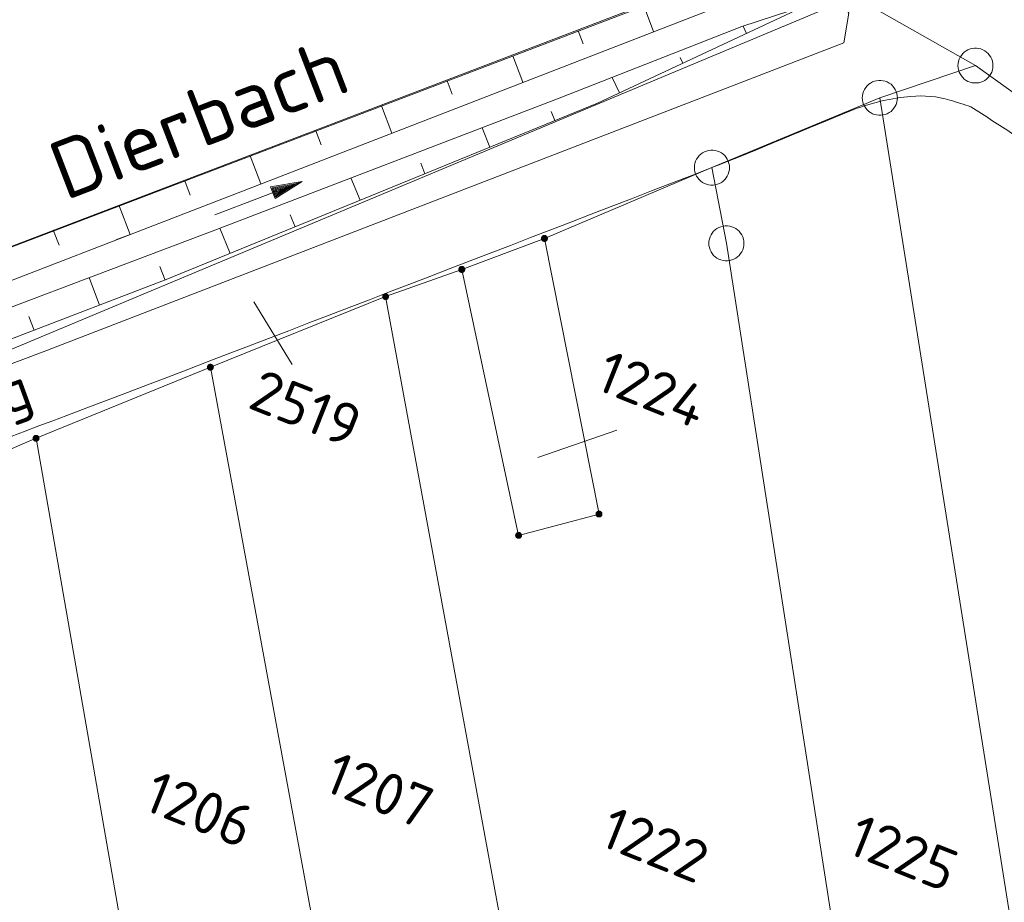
# Model space of a CAD drawing. Header units: metres. Extents: x 3425540 to 3446143, y 5432760 to 5444637.
# Tile 274 of 656: x 3440787 to 3440829, y 5438318 to 5438356. Entities that reach past the tile are written whole.
import ezdxf
from ezdxf.enums import TextEntityAlignment as Align

# ---------------------------------------------------------------- set-up
doc = ezdxf.new("R2010")
doc.units = ezdxf.units.M
for name, color, linetype, lineweight in [('B_Bestand', 9, 'Continuous', 18), ('B_Böschung', 9, 'Continuous', 18), ('B_Flurgrenzen', 9, 'Continuous', 18), ('B_Gleisachse', 9, 'Continuous', 25)]:
    doc.layers.add(name, color=color, linetype=linetype, lineweight=lineweight)
doc.styles.get("Standard").update_dxf_attribs({"font": 'isocpeur.ttf'})

msp = doc.modelspace()

# ---------------------------------------------------------------- linework, layer by layer
at = {"layer": 'B_Bestand'}
msp.add_line((3440791.025, 5438346.445), (3440791.633, 5438346.681), dxfattribs=at)
for points in [[(3440822.057, 5438356.628), (3440822.351, 5438356.144), (3440822.147, 5438354.876), (3440787.916, 5438341.662), (3440754.389, 5438329.025)], [(3440795.252, 5438347.514), (3440798.989, 5438348.94), (3440797.834, 5438348.213), (3440797.643, 5438348.713), (3440798.989, 5438348.94)], [(3440797.856, 5438348.288), (3440798.769, 5438348.856), (3440797.71, 5438348.671), (3440797.856, 5438348.288)], [(3440797.883, 5438348.349), (3440798.592, 5438348.789), (3440797.771, 5438348.644), (3440797.883, 5438348.349)], [(3440797.91, 5438348.41), (3440798.401, 5438348.716), (3440797.832, 5438348.616), (3440797.91, 5438348.41)], [(3440797.938, 5438348.471), (3440798.224, 5438348.648), (3440797.893, 5438348.589), (3440797.938, 5438348.471)]]:
    msp.add_lwpolyline(points, dxfattribs=at)
for points, knots in [([(3440756.204, 5438326.583), (3440760.773, 5438328.305), (3440765.342, 5438330.027), (3440769.911, 5438331.749), (3440776.254, 5438334.14), (3440782.591, 5438336.545), (3440788.93, 5438338.945), (3440798.139, 5438342.432), (3440807.317, 5438346.001), (3440816.506, 5438349.537), (3440818.544, 5438350.321), (3440820.519, 5438351.21), (3440822.569, 5438352.017), (3440823.353, 5438352.326), (3440824.187, 5438352.508), (3440825.01, 5438352.581), (3440825.558, 5438352.63), (3440826.139, 5438352.589), (3440826.669, 5438352.424), (3440826.971, 5438352.33), (3440827.274, 5438352.236), (3440827.576, 5438352.142)], [0, 0, 0, 0, 0.192245, 0.192245, 0.192245, 0.459122, 0.459122, 0.459122, 0.846813, 0.846813, 0.846813, 0.932784, 0.932784, 0.932784, 0.965664, 0.965664, 0.965664, 0.987534, 0.987534, 0.987534, 1, 1, 1, 1]), ([(3440827.576, 5438352.142), (3440828.772, 5438351.363), (3440829.968, 5438350.584), (3440831.164, 5438349.804), (3440833.487, 5438348.29), (3440835.713, 5438346.632), (3440837.987, 5438345.045), (3440840.461, 5438343.319), (3440842.934, 5438341.591), (3440845.408, 5438339.864), (3440848.152, 5438337.948), (3440850.709, 5438335.758), (3440853.544, 5438333.978), (3440858.96, 5438330.578), (3440864.375, 5438327.178), (3440869.791, 5438323.778)], [0, 0, 0, 0, 0.084174, 0.084174, 0.084174, 0.24768, 0.24768, 0.24768, 0.425571, 0.425571, 0.425571, 0.622946, 0.622946, 0.622946, 1, 1, 1, 1])]:
    msp.add_open_spline(points, degree=3, knots=knots, dxfattribs=at)
at = {"layer": 'B_Böschung'}
for p, q in [((3440813.595, 5438356.448), (3440814.01, 5438355.355)), ((3440810.792, 5438355.38), (3440811.003, 5438354.825)), ((3440817.982, 5438355.277), (3440817.838, 5438355.585)), ((3440807.988, 5438354.312), (3440808.417, 5438353.185)), ((3440815.266, 5438354.004), (3440815.152, 5438354.247)), ((3440805.185, 5438353.244), (3440805.403, 5438352.672)), ((3440812.549, 5438352.73), (3440812.243, 5438353.393)), ((3440802.381, 5438352.175), (3440802.824, 5438351.014)), ((3440809.793, 5438351.547), (3440809.637, 5438351.931)), ((3440799.578, 5438351.107), (3440799.802, 5438350.518)), ((3440807.017, 5438350.412), (3440806.677, 5438351.241)), ((3440796.774, 5438350.039), (3440797.23, 5438348.844)), ((3440804.24, 5438349.275), (3440804.057, 5438349.722)), ((3440793.971, 5438348.971), (3440794.201, 5438348.366)), ((3440801.463, 5438348.14), (3440801.072, 5438349.095)), ((3440791.168, 5438347.903), (3440791.633, 5438346.681)), ((3440798.686, 5438347.004), (3440798.478, 5438347.514)), ((3440795.909, 5438345.869), (3440795.469, 5438346.951)), ((3440788.364, 5438346.835), (3440788.599, 5438346.217)), ((3440793.132, 5438344.734), (3440792.909, 5438345.315)), ((3440790.331, 5438343.66), (3440789.881, 5438344.834)), ((3440787.53, 5438342.587), (3440787.303, 5438343.179))]:
    msp.add_line(p, q, dxfattribs=at)
for points in [[(3440819.202, 5438358.584), (3440770.5, 5438340.029), (3440766.712, 5438338.141)], [(3440819.683, 5438357.555), (3440796.875, 5438348.706), (3440767.085, 5438337.194)], [(3440767.48, 5438336.19), (3440781.382, 5438341.615), (3440795.252, 5438346.868), (3440809.979, 5438352.505), (3440817.78, 5438355.566), (3440820.532, 5438356.473)], [(3440767.921, 5438335.071), (3440793.179, 5438344.752), (3440811.611, 5438352.29), (3440820.532, 5438356.473)]]:
    msp.add_lwpolyline(points, dxfattribs=at)
at = {"layer": 'B_Flurgrenzen'}
for p, q in [((3440819.417, 5438358.734), (3440770.5, 5438340.029)), ((3440822.581, 5438356.847), (3440754.848, 5438328.498)), ((3440827.767, 5438353.9), (3440822.581, 5438356.847)), ((3440827.767, 5438353.9), (3440823.682, 5438352.519)), ((3440833.658, 5438349.662), (3440827.767, 5438353.9)), ((3440823.682, 5438352.519), (3440816.506, 5438349.537)), ((3440832.767, 5438295.415), (3440823.682, 5438352.519)), ((3440816.506, 5438349.537), (3440809.346, 5438346.511)), ((3440816.506, 5438349.537), (3440817.121, 5438346.302)), ((3440809.346, 5438346.511), (3440805.813, 5438345.185)), ((3440809.346, 5438346.511), (3440811.678, 5438334.729)), ((3440817.121, 5438346.302), (3440824.543, 5438298.686)), ((3440805.813, 5438345.185), (3440802.556, 5438344.025)), ((3440808.24, 5438333.817), (3440805.813, 5438345.185)), ((3440802.556, 5438344.025), (3440795.069, 5438341.005)), ((3440802.556, 5438344.025), (3440808.529, 5438311.579)), ((3440798.563, 5438341.116), (3440796.931, 5438343.798)), ((3440795.069, 5438341.005), (3440787.617, 5438337.968)), ((3440800.911, 5438309.37), (3440795.069, 5438341.005)), ((3440812.437, 5438338.318), (3440809.056, 5438337.15)), ((3440787.617, 5438337.968), (3440774.976, 5438332.556)), ((3440787.617, 5438337.968), (3440792.233, 5438311.537)), ((3440811.678, 5438334.729), (3440808.24, 5438333.817))]:
    msp.add_line(p, q, dxfattribs=at)
for points in [[(3440828.517, 5438353.9), (3440828.511, 5438353.994), (3440828.493, 5438354.083), (3440828.464, 5438354.178), (3440828.423, 5438354.26), (3440828.369, 5438354.337), (3440828.31, 5438354.414), (3440828.245, 5438354.479), (3440828.169, 5438354.532), (3440828.086, 5438354.579), (3440827.997, 5438354.609), (3440827.909, 5438354.632), (3440827.814, 5438354.644), (3440827.72, 5438354.644), (3440827.625, 5438354.632), (3440827.537, 5438354.609), (3440827.448, 5438354.579), (3440827.365, 5438354.532), (3440827.289, 5438354.479), (3440827.224, 5438354.414), (3440827.165, 5438354.337), (3440827.111, 5438354.26), (3440827.07, 5438354.178), (3440827.041, 5438354.083), (3440827.023, 5438353.994), (3440827.017, 5438353.9), (3440827.023, 5438353.806), (3440827.041, 5438353.717), (3440827.07, 5438353.622), (3440827.111, 5438353.54), (3440827.165, 5438353.463), (3440827.224, 5438353.386), (3440827.289, 5438353.321), (3440827.365, 5438353.268), (3440827.448, 5438353.221), (3440827.537, 5438353.191), (3440827.625, 5438353.168), (3440827.72, 5438353.156), (3440827.814, 5438353.156), (3440827.909, 5438353.168), (3440827.997, 5438353.191), (3440828.086, 5438353.221), (3440828.169, 5438353.268), (3440828.245, 5438353.321), (3440828.31, 5438353.386), (3440828.369, 5438353.463), (3440828.423, 5438353.54), (3440828.464, 5438353.622), (3440828.493, 5438353.717), (3440828.511, 5438353.806), (3440828.517, 5438353.9)], [(3440824.432, 5438352.519), (3440824.426, 5438352.613), (3440824.408, 5438352.702), (3440824.379, 5438352.797), (3440824.338, 5438352.879), (3440824.284, 5438352.956), (3440824.225, 5438353.033), (3440824.16, 5438353.098), (3440824.084, 5438353.151), (3440824.001, 5438353.198), (3440823.912, 5438353.228), (3440823.824, 5438353.251), (3440823.729, 5438353.263), (3440823.635, 5438353.263), (3440823.54, 5438353.251), (3440823.452, 5438353.228), (3440823.363, 5438353.198), (3440823.28, 5438353.151), (3440823.204, 5438353.098), (3440823.139, 5438353.033), (3440823.08, 5438352.956), (3440823.026, 5438352.879), (3440822.985, 5438352.797), (3440822.956, 5438352.702), (3440822.938, 5438352.613), (3440822.932, 5438352.519), (3440822.938, 5438352.425), (3440822.956, 5438352.336), (3440822.985, 5438352.241), (3440823.026, 5438352.159), (3440823.08, 5438352.082), (3440823.139, 5438352.005), (3440823.204, 5438351.94), (3440823.28, 5438351.887), (3440823.363, 5438351.84), (3440823.452, 5438351.81), (3440823.54, 5438351.787), (3440823.635, 5438351.775), (3440823.729, 5438351.775), (3440823.824, 5438351.787), (3440823.912, 5438351.81), (3440824.001, 5438351.84), (3440824.084, 5438351.887), (3440824.16, 5438351.94), (3440824.225, 5438352.005), (3440824.284, 5438352.082), (3440824.338, 5438352.159), (3440824.379, 5438352.241), (3440824.408, 5438352.336), (3440824.426, 5438352.425), (3440824.432, 5438352.519)], [(3440817.256, 5438349.537), (3440817.25, 5438349.631), (3440817.232, 5438349.72), (3440817.203, 5438349.815), (3440817.162, 5438349.897), (3440817.108, 5438349.974), (3440817.049, 5438350.051), (3440816.984, 5438350.116), (3440816.908, 5438350.169), (3440816.825, 5438350.216), (3440816.736, 5438350.246), (3440816.648, 5438350.269), (3440816.553, 5438350.281), (3440816.459, 5438350.281), (3440816.364, 5438350.269), (3440816.276, 5438350.246), (3440816.187, 5438350.216), (3440816.104, 5438350.169), (3440816.028, 5438350.116), (3440815.963, 5438350.051), (3440815.904, 5438349.974), (3440815.85, 5438349.897), (3440815.809, 5438349.815), (3440815.78, 5438349.72), (3440815.762, 5438349.631), (3440815.756, 5438349.537), (3440815.762, 5438349.443), (3440815.78, 5438349.354), (3440815.809, 5438349.259), (3440815.85, 5438349.177), (3440815.904, 5438349.1), (3440815.963, 5438349.023), (3440816.028, 5438348.958), (3440816.104, 5438348.905), (3440816.187, 5438348.858), (3440816.276, 5438348.828), (3440816.364, 5438348.805), (3440816.459, 5438348.793), (3440816.553, 5438348.793), (3440816.648, 5438348.805), (3440816.736, 5438348.828), (3440816.825, 5438348.858), (3440816.908, 5438348.905), (3440816.984, 5438348.958), (3440817.049, 5438349.023), (3440817.108, 5438349.1), (3440817.162, 5438349.177), (3440817.203, 5438349.259), (3440817.232, 5438349.354), (3440817.25, 5438349.443), (3440817.256, 5438349.537)], [(3440817.871, 5438346.302), (3440817.865, 5438346.396), (3440817.847, 5438346.485), (3440817.818, 5438346.58), (3440817.777, 5438346.662), (3440817.723, 5438346.739), (3440817.664, 5438346.816), (3440817.599, 5438346.881), (3440817.523, 5438346.934), (3440817.44, 5438346.981), (3440817.351, 5438347.011), (3440817.263, 5438347.034), (3440817.168, 5438347.046), (3440817.074, 5438347.046), (3440816.979, 5438347.034), (3440816.891, 5438347.011), (3440816.802, 5438346.981), (3440816.719, 5438346.934), (3440816.643, 5438346.881), (3440816.578, 5438346.816), (3440816.519, 5438346.739), (3440816.465, 5438346.662), (3440816.424, 5438346.58), (3440816.395, 5438346.485), (3440816.377, 5438346.396), (3440816.371, 5438346.302), (3440816.377, 5438346.208), (3440816.395, 5438346.119), (3440816.424, 5438346.024), (3440816.465, 5438345.942), (3440816.519, 5438345.865), (3440816.578, 5438345.788), (3440816.643, 5438345.723), (3440816.719, 5438345.67), (3440816.802, 5438345.623), (3440816.891, 5438345.593), (3440816.979, 5438345.57), (3440817.074, 5438345.558), (3440817.168, 5438345.558), (3440817.263, 5438345.57), (3440817.351, 5438345.593), (3440817.44, 5438345.623), (3440817.523, 5438345.67), (3440817.599, 5438345.723), (3440817.664, 5438345.788), (3440817.723, 5438345.865), (3440817.777, 5438345.942), (3440817.818, 5438346.024), (3440817.847, 5438346.119), (3440817.865, 5438346.208), (3440817.871, 5438346.302)], [(3440809.471, 5438346.511), (3440809.47, 5438346.527), (3440809.467, 5438346.542), (3440809.462, 5438346.557), (3440809.455, 5438346.571), (3440809.447, 5438346.585), (3440809.438, 5438346.597), (3440809.426, 5438346.607), (3440809.413, 5438346.616), (3440809.399, 5438346.624), (3440809.384, 5438346.63), (3440809.37, 5438346.634), (3440809.354, 5438346.636), (3440809.338, 5438346.636), (3440809.322, 5438346.634), (3440809.308, 5438346.63), (3440809.293, 5438346.624), (3440809.279, 5438346.616), (3440809.266, 5438346.607), (3440809.254, 5438346.597), (3440809.245, 5438346.585), (3440809.237, 5438346.571), (3440809.23, 5438346.557), (3440809.225, 5438346.542), (3440809.222, 5438346.527), (3440809.221, 5438346.511), (3440809.222, 5438346.495), (3440809.225, 5438346.48), (3440809.23, 5438346.465), (3440809.237, 5438346.451), (3440809.245, 5438346.437), (3440809.254, 5438346.425), (3440809.266, 5438346.415), (3440809.279, 5438346.406), (3440809.293, 5438346.398), (3440809.308, 5438346.392), (3440809.322, 5438346.388), (3440809.338, 5438346.386), (3440809.354, 5438346.386), (3440809.37, 5438346.388), (3440809.384, 5438346.392), (3440809.399, 5438346.398), (3440809.413, 5438346.406), (3440809.426, 5438346.415), (3440809.438, 5438346.425), (3440809.447, 5438346.437), (3440809.455, 5438346.451), (3440809.462, 5438346.465), (3440809.467, 5438346.48), (3440809.47, 5438346.495), (3440809.471, 5438346.511)], [(3440809.446, 5438346.511), (3440809.445, 5438346.525), (3440809.442, 5438346.539), (3440809.438, 5438346.551), (3440809.432, 5438346.564), (3440809.423, 5438346.576), (3440809.413, 5438346.586), (3440809.402, 5438346.595), (3440809.39, 5438346.602), (3440809.377, 5438346.606), (3440809.364, 5438346.609), (3440809.35, 5438346.611), (3440809.335, 5438346.61), (3440809.321, 5438346.608), (3440809.309, 5438346.605), (3440809.296, 5438346.598), (3440809.284, 5438346.59), (3440809.274, 5438346.581), (3440809.264, 5438346.57), (3440809.257, 5438346.558), (3440809.252, 5438346.545), (3440809.248, 5438346.532), (3440809.246, 5438346.518), (3440809.246, 5438346.504), (3440809.248, 5438346.49), (3440809.252, 5438346.477), (3440809.257, 5438346.464), (3440809.264, 5438346.452), (3440809.274, 5438346.441), (3440809.284, 5438346.432), (3440809.296, 5438346.424), (3440809.309, 5438346.417), (3440809.321, 5438346.414), (3440809.335, 5438346.412), (3440809.35, 5438346.411), (3440809.364, 5438346.413), (3440809.377, 5438346.416), (3440809.39, 5438346.42), (3440809.402, 5438346.427), (3440809.413, 5438346.436), (3440809.423, 5438346.446), (3440809.432, 5438346.458), (3440809.438, 5438346.471), (3440809.442, 5438346.483), (3440809.445, 5438346.497), (3440809.446, 5438346.511)], [(3440809.422, 5438346.511), (3440809.421, 5438346.523), (3440809.418, 5438346.535), (3440809.413, 5438346.546), (3440809.407, 5438346.556), (3440809.398, 5438346.566), (3440809.389, 5438346.573), (3440809.378, 5438346.58), (3440809.367, 5438346.584), (3440809.355, 5438346.586), (3440809.343, 5438346.587), (3440809.331, 5438346.585), (3440809.319, 5438346.582), (3440809.309, 5438346.577), (3440809.298, 5438346.57), (3440809.289, 5438346.561), (3440809.282, 5438346.551), (3440809.276, 5438346.541), (3440809.272, 5438346.529), (3440809.27, 5438346.517), (3440809.27, 5438346.505), (3440809.272, 5438346.493), (3440809.276, 5438346.481), (3440809.282, 5438346.471), (3440809.289, 5438346.461), (3440809.298, 5438346.452), (3440809.308, 5438346.445), (3440809.319, 5438346.44), (3440809.331, 5438346.437), (3440809.343, 5438346.435), (3440809.355, 5438346.436), (3440809.367, 5438346.438), (3440809.378, 5438346.442), (3440809.389, 5438346.449), (3440809.398, 5438346.456), (3440809.407, 5438346.466), (3440809.413, 5438346.476), (3440809.418, 5438346.487), (3440809.421, 5438346.499), (3440809.422, 5438346.511)], [(3440809.397, 5438346.511), (3440809.396, 5438346.521), (3440809.393, 5438346.531), (3440809.388, 5438346.54), (3440809.382, 5438346.547), (3440809.375, 5438346.553), (3440809.366, 5438346.558), (3440809.356, 5438346.561), (3440809.346, 5438346.562), (3440809.336, 5438346.561), (3440809.326, 5438346.558), (3440809.317, 5438346.553), (3440809.31, 5438346.547), (3440809.304, 5438346.54), (3440809.299, 5438346.531), (3440809.296, 5438346.521), (3440809.295, 5438346.511), (3440809.296, 5438346.501), (3440809.299, 5438346.491), (3440809.304, 5438346.482), (3440809.31, 5438346.475), (3440809.317, 5438346.469), (3440809.326, 5438346.464), (3440809.336, 5438346.461), (3440809.346, 5438346.46), (3440809.356, 5438346.461), (3440809.366, 5438346.464), (3440809.375, 5438346.469), (3440809.382, 5438346.475), (3440809.388, 5438346.482), (3440809.393, 5438346.491), (3440809.396, 5438346.501), (3440809.397, 5438346.511)], [(3440809.373, 5438346.511), (3440809.372, 5438346.518), (3440809.369, 5438346.525), (3440809.364, 5438346.531), (3440809.358, 5438346.535), (3440809.351, 5438346.537), (3440809.344, 5438346.538), (3440809.337, 5438346.536), (3440809.33, 5438346.533), (3440809.325, 5438346.528), (3440809.321, 5438346.522), (3440809.319, 5438346.515), (3440809.319, 5438346.507), (3440809.321, 5438346.5), (3440809.325, 5438346.494), (3440809.33, 5438346.489), (3440809.337, 5438346.486), (3440809.344, 5438346.484), (3440809.351, 5438346.485), (3440809.358, 5438346.487), (3440809.364, 5438346.491), (3440809.369, 5438346.497), (3440809.372, 5438346.504), (3440809.373, 5438346.511)], [(3440805.938, 5438345.185), (3440805.937, 5438345.201), (3440805.934, 5438345.216), (3440805.929, 5438345.231), (3440805.922, 5438345.245), (3440805.914, 5438345.259), (3440805.905, 5438345.271), (3440805.893, 5438345.281), (3440805.88, 5438345.29), (3440805.866, 5438345.298), (3440805.851, 5438345.304), (3440805.837, 5438345.308), (3440805.821, 5438345.31), (3440805.805, 5438345.31), (3440805.789, 5438345.308), (3440805.775, 5438345.304), (3440805.76, 5438345.298), (3440805.746, 5438345.29), (3440805.733, 5438345.281), (3440805.721, 5438345.271), (3440805.712, 5438345.259), (3440805.704, 5438345.245), (3440805.697, 5438345.231), (3440805.692, 5438345.216), (3440805.689, 5438345.201), (3440805.688, 5438345.185), (3440805.689, 5438345.169), (3440805.692, 5438345.154), (3440805.697, 5438345.139), (3440805.704, 5438345.125), (3440805.712, 5438345.111), (3440805.721, 5438345.099), (3440805.733, 5438345.089), (3440805.746, 5438345.08), (3440805.76, 5438345.072), (3440805.775, 5438345.066), (3440805.789, 5438345.062), (3440805.805, 5438345.06), (3440805.821, 5438345.06), (3440805.837, 5438345.062), (3440805.851, 5438345.066), (3440805.866, 5438345.072), (3440805.88, 5438345.08), (3440805.893, 5438345.089), (3440805.905, 5438345.099), (3440805.914, 5438345.111), (3440805.922, 5438345.125), (3440805.929, 5438345.139), (3440805.934, 5438345.154), (3440805.937, 5438345.169), (3440805.938, 5438345.185)], [(3440805.913, 5438345.185), (3440805.912, 5438345.199), (3440805.909, 5438345.213), (3440805.905, 5438345.225), (3440805.899, 5438345.238), (3440805.89, 5438345.25), (3440805.88, 5438345.26), (3440805.869, 5438345.269), (3440805.857, 5438345.276), (3440805.844, 5438345.28), (3440805.831, 5438345.283), (3440805.817, 5438345.285), (3440805.802, 5438345.284), (3440805.788, 5438345.282), (3440805.776, 5438345.279), (3440805.763, 5438345.272), (3440805.751, 5438345.264), (3440805.741, 5438345.255), (3440805.731, 5438345.244), (3440805.724, 5438345.232), (3440805.719, 5438345.219), (3440805.715, 5438345.206), (3440805.713, 5438345.192), (3440805.713, 5438345.178), (3440805.715, 5438345.164), (3440805.719, 5438345.151), (3440805.724, 5438345.138), (3440805.731, 5438345.126), (3440805.741, 5438345.115), (3440805.751, 5438345.106), (3440805.763, 5438345.098), (3440805.776, 5438345.091), (3440805.788, 5438345.088), (3440805.802, 5438345.086), (3440805.817, 5438345.085), (3440805.831, 5438345.087), (3440805.844, 5438345.09), (3440805.857, 5438345.094), (3440805.869, 5438345.101), (3440805.88, 5438345.11), (3440805.89, 5438345.12), (3440805.899, 5438345.132), (3440805.905, 5438345.145), (3440805.909, 5438345.157), (3440805.912, 5438345.171), (3440805.913, 5438345.185)], [(3440805.889, 5438345.185), (3440805.888, 5438345.197), (3440805.885, 5438345.209), (3440805.88, 5438345.22), (3440805.874, 5438345.23), (3440805.865, 5438345.24), (3440805.856, 5438345.247), (3440805.845, 5438345.254), (3440805.834, 5438345.258), (3440805.822, 5438345.26), (3440805.81, 5438345.261), (3440805.798, 5438345.259), (3440805.786, 5438345.256), (3440805.776, 5438345.251), (3440805.765, 5438345.244), (3440805.756, 5438345.235), (3440805.749, 5438345.225), (3440805.743, 5438345.215), (3440805.739, 5438345.203), (3440805.737, 5438345.191), (3440805.737, 5438345.179), (3440805.739, 5438345.167), (3440805.743, 5438345.155), (3440805.749, 5438345.145), (3440805.756, 5438345.135), (3440805.765, 5438345.126), (3440805.775, 5438345.119), (3440805.786, 5438345.114), (3440805.798, 5438345.111), (3440805.81, 5438345.109), (3440805.822, 5438345.11), (3440805.834, 5438345.112), (3440805.845, 5438345.116), (3440805.856, 5438345.123), (3440805.865, 5438345.13), (3440805.874, 5438345.14), (3440805.88, 5438345.15), (3440805.885, 5438345.161), (3440805.888, 5438345.173), (3440805.889, 5438345.185)], [(3440805.864, 5438345.185), (3440805.863, 5438345.195), (3440805.86, 5438345.205), (3440805.855, 5438345.214), (3440805.849, 5438345.221), (3440805.842, 5438345.227), (3440805.833, 5438345.232), (3440805.823, 5438345.235), (3440805.813, 5438345.236), (3440805.803, 5438345.235), (3440805.793, 5438345.232), (3440805.784, 5438345.227), (3440805.777, 5438345.221), (3440805.771, 5438345.214), (3440805.766, 5438345.205), (3440805.763, 5438345.195), (3440805.762, 5438345.185), (3440805.763, 5438345.175), (3440805.766, 5438345.165), (3440805.771, 5438345.156), (3440805.777, 5438345.149), (3440805.784, 5438345.143), (3440805.793, 5438345.138), (3440805.803, 5438345.135), (3440805.813, 5438345.134), (3440805.823, 5438345.135), (3440805.833, 5438345.138), (3440805.842, 5438345.143), (3440805.849, 5438345.149), (3440805.855, 5438345.156), (3440805.86, 5438345.165), (3440805.863, 5438345.175), (3440805.864, 5438345.185)], [(3440805.84, 5438345.185), (3440805.839, 5438345.192), (3440805.836, 5438345.199), (3440805.831, 5438345.205), (3440805.825, 5438345.209), (3440805.818, 5438345.211), (3440805.811, 5438345.212), (3440805.804, 5438345.21), (3440805.797, 5438345.207), (3440805.792, 5438345.202), (3440805.788, 5438345.196), (3440805.786, 5438345.189), (3440805.786, 5438345.181), (3440805.788, 5438345.174), (3440805.792, 5438345.168), (3440805.797, 5438345.163), (3440805.804, 5438345.16), (3440805.811, 5438345.158), (3440805.818, 5438345.159), (3440805.825, 5438345.161), (3440805.831, 5438345.165), (3440805.836, 5438345.171), (3440805.839, 5438345.178), (3440805.84, 5438345.185)], [(3440802.681, 5438344.025), (3440802.68, 5438344.041), (3440802.677, 5438344.056), (3440802.672, 5438344.071), (3440802.665, 5438344.085), (3440802.657, 5438344.099), (3440802.648, 5438344.111), (3440802.636, 5438344.121), (3440802.623, 5438344.13), (3440802.609, 5438344.138), (3440802.594, 5438344.144), (3440802.58, 5438344.148), (3440802.564, 5438344.15), (3440802.548, 5438344.15), (3440802.532, 5438344.148), (3440802.518, 5438344.144), (3440802.503, 5438344.138), (3440802.489, 5438344.13), (3440802.476, 5438344.121), (3440802.464, 5438344.111), (3440802.455, 5438344.099), (3440802.447, 5438344.085), (3440802.44, 5438344.071), (3440802.435, 5438344.056), (3440802.432, 5438344.041), (3440802.431, 5438344.025), (3440802.432, 5438344.009), (3440802.435, 5438343.994), (3440802.44, 5438343.979), (3440802.447, 5438343.965), (3440802.455, 5438343.951), (3440802.464, 5438343.939), (3440802.476, 5438343.929), (3440802.489, 5438343.92), (3440802.503, 5438343.912), (3440802.518, 5438343.906), (3440802.532, 5438343.902), (3440802.548, 5438343.9), (3440802.564, 5438343.9), (3440802.58, 5438343.902), (3440802.594, 5438343.906), (3440802.609, 5438343.912), (3440802.623, 5438343.92), (3440802.636, 5438343.929), (3440802.648, 5438343.939), (3440802.657, 5438343.951), (3440802.665, 5438343.965), (3440802.672, 5438343.979), (3440802.677, 5438343.994), (3440802.68, 5438344.009), (3440802.681, 5438344.025)], [(3440802.656, 5438344.025), (3440802.655, 5438344.039), (3440802.652, 5438344.053), (3440802.648, 5438344.065), (3440802.642, 5438344.078), (3440802.633, 5438344.09), (3440802.623, 5438344.1), (3440802.612, 5438344.109), (3440802.6, 5438344.116), (3440802.587, 5438344.12), (3440802.574, 5438344.123), (3440802.56, 5438344.125), (3440802.545, 5438344.124), (3440802.531, 5438344.122), (3440802.519, 5438344.119), (3440802.506, 5438344.112), (3440802.494, 5438344.104), (3440802.484, 5438344.095), (3440802.474, 5438344.084), (3440802.467, 5438344.072), (3440802.462, 5438344.059), (3440802.458, 5438344.046), (3440802.456, 5438344.032), (3440802.456, 5438344.018), (3440802.458, 5438344.004), (3440802.462, 5438343.991), (3440802.467, 5438343.978), (3440802.474, 5438343.966), (3440802.484, 5438343.955), (3440802.494, 5438343.946), (3440802.506, 5438343.938), (3440802.519, 5438343.931), (3440802.531, 5438343.928), (3440802.545, 5438343.926), (3440802.56, 5438343.925), (3440802.574, 5438343.927), (3440802.587, 5438343.93), (3440802.6, 5438343.934), (3440802.612, 5438343.941), (3440802.623, 5438343.95), (3440802.633, 5438343.96), (3440802.642, 5438343.972), (3440802.648, 5438343.985), (3440802.652, 5438343.997), (3440802.655, 5438344.011), (3440802.656, 5438344.025)], [(3440802.632, 5438344.025), (3440802.631, 5438344.037), (3440802.628, 5438344.049), (3440802.623, 5438344.06), (3440802.617, 5438344.07), (3440802.608, 5438344.08), (3440802.599, 5438344.087), (3440802.588, 5438344.094), (3440802.577, 5438344.098), (3440802.565, 5438344.1), (3440802.553, 5438344.101), (3440802.541, 5438344.099), (3440802.529, 5438344.096), (3440802.519, 5438344.091), (3440802.508, 5438344.084), (3440802.499, 5438344.075), (3440802.492, 5438344.065), (3440802.486, 5438344.055), (3440802.482, 5438344.043), (3440802.48, 5438344.031), (3440802.48, 5438344.019), (3440802.482, 5438344.007), (3440802.486, 5438343.995), (3440802.492, 5438343.985), (3440802.499, 5438343.975), (3440802.508, 5438343.966), (3440802.518, 5438343.959), (3440802.529, 5438343.954), (3440802.541, 5438343.951), (3440802.553, 5438343.949), (3440802.565, 5438343.95), (3440802.577, 5438343.952), (3440802.588, 5438343.956), (3440802.599, 5438343.963), (3440802.608, 5438343.97), (3440802.617, 5438343.98), (3440802.623, 5438343.99), (3440802.628, 5438344.001), (3440802.631, 5438344.013), (3440802.632, 5438344.025)], [(3440802.607, 5438344.025), (3440802.606, 5438344.035), (3440802.603, 5438344.045), (3440802.598, 5438344.054), (3440802.592, 5438344.061), (3440802.585, 5438344.067), (3440802.576, 5438344.072), (3440802.566, 5438344.075), (3440802.556, 5438344.076), (3440802.546, 5438344.075), (3440802.536, 5438344.072), (3440802.527, 5438344.067), (3440802.52, 5438344.061), (3440802.514, 5438344.054), (3440802.509, 5438344.045), (3440802.506, 5438344.035), (3440802.505, 5438344.025), (3440802.506, 5438344.015), (3440802.509, 5438344.005), (3440802.514, 5438343.996), (3440802.52, 5438343.989), (3440802.527, 5438343.983), (3440802.536, 5438343.978), (3440802.546, 5438343.975), (3440802.556, 5438343.974), (3440802.566, 5438343.975), (3440802.576, 5438343.978), (3440802.585, 5438343.983), (3440802.592, 5438343.989), (3440802.598, 5438343.996), (3440802.603, 5438344.005), (3440802.606, 5438344.015), (3440802.607, 5438344.025)], [(3440802.583, 5438344.025), (3440802.582, 5438344.032), (3440802.579, 5438344.039), (3440802.574, 5438344.045), (3440802.568, 5438344.049), (3440802.561, 5438344.051), (3440802.554, 5438344.052), (3440802.547, 5438344.05), (3440802.54, 5438344.047), (3440802.535, 5438344.042), (3440802.531, 5438344.036), (3440802.529, 5438344.029), (3440802.529, 5438344.021), (3440802.531, 5438344.014), (3440802.535, 5438344.008), (3440802.54, 5438344.003), (3440802.547, 5438344), (3440802.554, 5438343.998), (3440802.561, 5438343.999), (3440802.568, 5438344.001), (3440802.574, 5438344.005), (3440802.579, 5438344.011), (3440802.582, 5438344.018), (3440802.583, 5438344.025)], [(3440795.194, 5438341.005), (3440795.193, 5438341.021), (3440795.19, 5438341.036), (3440795.185, 5438341.051), (3440795.178, 5438341.065), (3440795.17, 5438341.079), (3440795.161, 5438341.091), (3440795.149, 5438341.101), (3440795.136, 5438341.11), (3440795.122, 5438341.118), (3440795.107, 5438341.124), (3440795.093, 5438341.128), (3440795.077, 5438341.13), (3440795.061, 5438341.13), (3440795.045, 5438341.128), (3440795.031, 5438341.124), (3440795.016, 5438341.118), (3440795.002, 5438341.11), (3440794.989, 5438341.101), (3440794.977, 5438341.091), (3440794.968, 5438341.079), (3440794.96, 5438341.065), (3440794.953, 5438341.051), (3440794.948, 5438341.036), (3440794.945, 5438341.021), (3440794.944, 5438341.005), (3440794.945, 5438340.989), (3440794.948, 5438340.974), (3440794.953, 5438340.959), (3440794.96, 5438340.945), (3440794.968, 5438340.931), (3440794.977, 5438340.919), (3440794.989, 5438340.909), (3440795.002, 5438340.9), (3440795.016, 5438340.892), (3440795.031, 5438340.886), (3440795.045, 5438340.882), (3440795.061, 5438340.88), (3440795.077, 5438340.88), (3440795.093, 5438340.882), (3440795.107, 5438340.886), (3440795.122, 5438340.892), (3440795.136, 5438340.9), (3440795.149, 5438340.909), (3440795.161, 5438340.919), (3440795.17, 5438340.931), (3440795.178, 5438340.945), (3440795.185, 5438340.959), (3440795.19, 5438340.974), (3440795.193, 5438340.989), (3440795.194, 5438341.005)], [(3440795.169, 5438341.005), (3440795.168, 5438341.019), (3440795.165, 5438341.033), (3440795.161, 5438341.045), (3440795.155, 5438341.058), (3440795.146, 5438341.07), (3440795.136, 5438341.08), (3440795.125, 5438341.089), (3440795.113, 5438341.096), (3440795.1, 5438341.1), (3440795.087, 5438341.103), (3440795.073, 5438341.105), (3440795.058, 5438341.104), (3440795.044, 5438341.102), (3440795.032, 5438341.099), (3440795.019, 5438341.092), (3440795.007, 5438341.084), (3440794.997, 5438341.075), (3440794.987, 5438341.064), (3440794.98, 5438341.052), (3440794.975, 5438341.039), (3440794.971, 5438341.026), (3440794.969, 5438341.012), (3440794.969, 5438340.998), (3440794.971, 5438340.984), (3440794.975, 5438340.971), (3440794.98, 5438340.958), (3440794.987, 5438340.946), (3440794.997, 5438340.935), (3440795.007, 5438340.926), (3440795.019, 5438340.918), (3440795.032, 5438340.911), (3440795.044, 5438340.908), (3440795.058, 5438340.906), (3440795.073, 5438340.905), (3440795.087, 5438340.907), (3440795.1, 5438340.91), (3440795.113, 5438340.914), (3440795.125, 5438340.921), (3440795.136, 5438340.93), (3440795.146, 5438340.94), (3440795.155, 5438340.952), (3440795.161, 5438340.965), (3440795.165, 5438340.977), (3440795.168, 5438340.991), (3440795.169, 5438341.005)], [(3440795.145, 5438341.005), (3440795.144, 5438341.017), (3440795.141, 5438341.029), (3440795.136, 5438341.04), (3440795.13, 5438341.05), (3440795.121, 5438341.06), (3440795.112, 5438341.067), (3440795.101, 5438341.074), (3440795.09, 5438341.078), (3440795.078, 5438341.08), (3440795.066, 5438341.081), (3440795.054, 5438341.079), (3440795.042, 5438341.076), (3440795.032, 5438341.071), (3440795.021, 5438341.064), (3440795.012, 5438341.055), (3440795.005, 5438341.045), (3440794.999, 5438341.035), (3440794.995, 5438341.023), (3440794.993, 5438341.011), (3440794.993, 5438340.999), (3440794.995, 5438340.987), (3440794.999, 5438340.975), (3440795.005, 5438340.965), (3440795.012, 5438340.955), (3440795.021, 5438340.946), (3440795.031, 5438340.939), (3440795.042, 5438340.934), (3440795.054, 5438340.931), (3440795.066, 5438340.929), (3440795.078, 5438340.93), (3440795.09, 5438340.932), (3440795.101, 5438340.936), (3440795.112, 5438340.943), (3440795.121, 5438340.95), (3440795.13, 5438340.96), (3440795.136, 5438340.97), (3440795.141, 5438340.981), (3440795.144, 5438340.993), (3440795.145, 5438341.005)], [(3440795.12, 5438341.005), (3440795.119, 5438341.015), (3440795.116, 5438341.025), (3440795.111, 5438341.034), (3440795.105, 5438341.041), (3440795.098, 5438341.047), (3440795.089, 5438341.052), (3440795.079, 5438341.055), (3440795.069, 5438341.056), (3440795.059, 5438341.055), (3440795.049, 5438341.052), (3440795.04, 5438341.047), (3440795.033, 5438341.041), (3440795.027, 5438341.034), (3440795.022, 5438341.025), (3440795.019, 5438341.015), (3440795.018, 5438341.005), (3440795.019, 5438340.995), (3440795.022, 5438340.985), (3440795.027, 5438340.976), (3440795.033, 5438340.969), (3440795.04, 5438340.963), (3440795.049, 5438340.958), (3440795.059, 5438340.955), (3440795.069, 5438340.954), (3440795.079, 5438340.955), (3440795.089, 5438340.958), (3440795.098, 5438340.963), (3440795.105, 5438340.969), (3440795.111, 5438340.976), (3440795.116, 5438340.985), (3440795.119, 5438340.995), (3440795.12, 5438341.005)], [(3440795.096, 5438341.005), (3440795.095, 5438341.012), (3440795.092, 5438341.019), (3440795.087, 5438341.025), (3440795.081, 5438341.029), (3440795.074, 5438341.031), (3440795.067, 5438341.032), (3440795.06, 5438341.03), (3440795.053, 5438341.027), (3440795.048, 5438341.022), (3440795.044, 5438341.016), (3440795.042, 5438341.009), (3440795.042, 5438341.001), (3440795.044, 5438340.994), (3440795.048, 5438340.988), (3440795.053, 5438340.983), (3440795.06, 5438340.98), (3440795.067, 5438340.978), (3440795.074, 5438340.979), (3440795.081, 5438340.981), (3440795.087, 5438340.985), (3440795.092, 5438340.991), (3440795.095, 5438340.998), (3440795.096, 5438341.005)], [(3440787.742, 5438337.968), (3440787.741, 5438337.984), (3440787.738, 5438337.999), (3440787.733, 5438338.014), (3440787.726, 5438338.028), (3440787.718, 5438338.042), (3440787.709, 5438338.054), (3440787.697, 5438338.064), (3440787.684, 5438338.073), (3440787.67, 5438338.081), (3440787.655, 5438338.087), (3440787.641, 5438338.091), (3440787.625, 5438338.093), (3440787.609, 5438338.093), (3440787.593, 5438338.091), (3440787.579, 5438338.087), (3440787.564, 5438338.081), (3440787.55, 5438338.073), (3440787.537, 5438338.064), (3440787.525, 5438338.054), (3440787.516, 5438338.042), (3440787.508, 5438338.028), (3440787.501, 5438338.014), (3440787.496, 5438337.999), (3440787.493, 5438337.984), (3440787.492, 5438337.968), (3440787.493, 5438337.952), (3440787.496, 5438337.937), (3440787.501, 5438337.922), (3440787.508, 5438337.908), (3440787.516, 5438337.894), (3440787.525, 5438337.882), (3440787.537, 5438337.872), (3440787.55, 5438337.863), (3440787.564, 5438337.855), (3440787.579, 5438337.849), (3440787.593, 5438337.845), (3440787.609, 5438337.843), (3440787.625, 5438337.843), (3440787.641, 5438337.845), (3440787.655, 5438337.849), (3440787.67, 5438337.855), (3440787.684, 5438337.863), (3440787.697, 5438337.872), (3440787.709, 5438337.882), (3440787.718, 5438337.894), (3440787.726, 5438337.908), (3440787.733, 5438337.922), (3440787.738, 5438337.937), (3440787.741, 5438337.952), (3440787.742, 5438337.968)], [(3440787.717, 5438337.968), (3440787.716, 5438337.982), (3440787.713, 5438337.996), (3440787.709, 5438338.008), (3440787.703, 5438338.021), (3440787.694, 5438338.033), (3440787.684, 5438338.043), (3440787.673, 5438338.052), (3440787.661, 5438338.059), (3440787.648, 5438338.063), (3440787.635, 5438338.066), (3440787.621, 5438338.068), (3440787.606, 5438338.067), (3440787.592, 5438338.065), (3440787.58, 5438338.062), (3440787.567, 5438338.055), (3440787.555, 5438338.047), (3440787.545, 5438338.038), (3440787.535, 5438338.027), (3440787.528, 5438338.015), (3440787.523, 5438338.002), (3440787.519, 5438337.989), (3440787.517, 5438337.975), (3440787.517, 5438337.961), (3440787.519, 5438337.947), (3440787.523, 5438337.934), (3440787.528, 5438337.921), (3440787.535, 5438337.909), (3440787.545, 5438337.898), (3440787.555, 5438337.889), (3440787.567, 5438337.881), (3440787.58, 5438337.874), (3440787.592, 5438337.871), (3440787.606, 5438337.869), (3440787.621, 5438337.868), (3440787.635, 5438337.87), (3440787.648, 5438337.873), (3440787.661, 5438337.877), (3440787.673, 5438337.884), (3440787.684, 5438337.893), (3440787.694, 5438337.903), (3440787.703, 5438337.915), (3440787.709, 5438337.928), (3440787.713, 5438337.94), (3440787.716, 5438337.954), (3440787.717, 5438337.968)], [(3440787.693, 5438337.968), (3440787.692, 5438337.98), (3440787.689, 5438337.992), (3440787.684, 5438338.003), (3440787.678, 5438338.013), (3440787.669, 5438338.023), (3440787.66, 5438338.03), (3440787.649, 5438338.037), (3440787.638, 5438338.041), (3440787.626, 5438338.043), (3440787.614, 5438338.044), (3440787.602, 5438338.042), (3440787.59, 5438338.039), (3440787.58, 5438338.034), (3440787.569, 5438338.027), (3440787.56, 5438338.018), (3440787.553, 5438338.008), (3440787.547, 5438337.998), (3440787.543, 5438337.986), (3440787.541, 5438337.974), (3440787.541, 5438337.962), (3440787.543, 5438337.95), (3440787.547, 5438337.938), (3440787.553, 5438337.928), (3440787.56, 5438337.918), (3440787.569, 5438337.909), (3440787.579, 5438337.902), (3440787.59, 5438337.897), (3440787.602, 5438337.894), (3440787.614, 5438337.892), (3440787.626, 5438337.893), (3440787.638, 5438337.895), (3440787.649, 5438337.899), (3440787.66, 5438337.906), (3440787.669, 5438337.913), (3440787.678, 5438337.923), (3440787.684, 5438337.933), (3440787.689, 5438337.944), (3440787.692, 5438337.956), (3440787.693, 5438337.968)], [(3440787.668, 5438337.968), (3440787.667, 5438337.978), (3440787.664, 5438337.988), (3440787.659, 5438337.997), (3440787.653, 5438338.004), (3440787.646, 5438338.01), (3440787.637, 5438338.015), (3440787.627, 5438338.018), (3440787.617, 5438338.019), (3440787.607, 5438338.018), (3440787.597, 5438338.015), (3440787.588, 5438338.01), (3440787.581, 5438338.004), (3440787.575, 5438337.997), (3440787.57, 5438337.988), (3440787.567, 5438337.978), (3440787.566, 5438337.968), (3440787.567, 5438337.958), (3440787.57, 5438337.948), (3440787.575, 5438337.939), (3440787.581, 5438337.932), (3440787.588, 5438337.926), (3440787.597, 5438337.921), (3440787.607, 5438337.918), (3440787.617, 5438337.917), (3440787.627, 5438337.918), (3440787.637, 5438337.921), (3440787.646, 5438337.926), (3440787.653, 5438337.932), (3440787.659, 5438337.939), (3440787.664, 5438337.948), (3440787.667, 5438337.958), (3440787.668, 5438337.968)], [(3440787.644, 5438337.968), (3440787.643, 5438337.975), (3440787.64, 5438337.982), (3440787.635, 5438337.988), (3440787.629, 5438337.992), (3440787.622, 5438337.994), (3440787.615, 5438337.995), (3440787.608, 5438337.993), (3440787.601, 5438337.99), (3440787.596, 5438337.985), (3440787.592, 5438337.979), (3440787.59, 5438337.972), (3440787.59, 5438337.964), (3440787.592, 5438337.957), (3440787.596, 5438337.951), (3440787.601, 5438337.946), (3440787.608, 5438337.943), (3440787.615, 5438337.941), (3440787.622, 5438337.942), (3440787.629, 5438337.944), (3440787.635, 5438337.948), (3440787.64, 5438337.954), (3440787.643, 5438337.961), (3440787.644, 5438337.968)], [(3440811.803, 5438334.729), (3440811.802, 5438334.745), (3440811.799, 5438334.76), (3440811.794, 5438334.775), (3440811.787, 5438334.789), (3440811.779, 5438334.803), (3440811.77, 5438334.815), (3440811.758, 5438334.825), (3440811.745, 5438334.834), (3440811.731, 5438334.842), (3440811.716, 5438334.848), (3440811.702, 5438334.852), (3440811.686, 5438334.854), (3440811.67, 5438334.854), (3440811.654, 5438334.852), (3440811.64, 5438334.848), (3440811.625, 5438334.842), (3440811.611, 5438334.834), (3440811.598, 5438334.825), (3440811.586, 5438334.815), (3440811.577, 5438334.803), (3440811.569, 5438334.789), (3440811.562, 5438334.775), (3440811.557, 5438334.76), (3440811.554, 5438334.745), (3440811.553, 5438334.729), (3440811.554, 5438334.713), (3440811.557, 5438334.698), (3440811.562, 5438334.683), (3440811.569, 5438334.669), (3440811.577, 5438334.655), (3440811.586, 5438334.643), (3440811.598, 5438334.633), (3440811.611, 5438334.624), (3440811.625, 5438334.616), (3440811.64, 5438334.61), (3440811.654, 5438334.606), (3440811.67, 5438334.604), (3440811.686, 5438334.604), (3440811.702, 5438334.606), (3440811.716, 5438334.61), (3440811.731, 5438334.616), (3440811.745, 5438334.624), (3440811.758, 5438334.633), (3440811.77, 5438334.643), (3440811.779, 5438334.655), (3440811.787, 5438334.669), (3440811.794, 5438334.683), (3440811.799, 5438334.698), (3440811.802, 5438334.713), (3440811.803, 5438334.729)], [(3440811.778, 5438334.729), (3440811.777, 5438334.743), (3440811.774, 5438334.757), (3440811.77, 5438334.769), (3440811.764, 5438334.782), (3440811.755, 5438334.794), (3440811.745, 5438334.804), (3440811.734, 5438334.813), (3440811.722, 5438334.82), (3440811.709, 5438334.824), (3440811.696, 5438334.827), (3440811.682, 5438334.829), (3440811.667, 5438334.828), (3440811.653, 5438334.826), (3440811.641, 5438334.823), (3440811.628, 5438334.816), (3440811.616, 5438334.808), (3440811.606, 5438334.799), (3440811.596, 5438334.788), (3440811.589, 5438334.776), (3440811.584, 5438334.763), (3440811.58, 5438334.75), (3440811.578, 5438334.736), (3440811.578, 5438334.722), (3440811.58, 5438334.708), (3440811.584, 5438334.695), (3440811.589, 5438334.682), (3440811.596, 5438334.67), (3440811.606, 5438334.659), (3440811.616, 5438334.65), (3440811.628, 5438334.642), (3440811.641, 5438334.635), (3440811.653, 5438334.632), (3440811.667, 5438334.63), (3440811.682, 5438334.629), (3440811.696, 5438334.631), (3440811.709, 5438334.634), (3440811.722, 5438334.638), (3440811.734, 5438334.645), (3440811.745, 5438334.654), (3440811.755, 5438334.664), (3440811.764, 5438334.676), (3440811.77, 5438334.689), (3440811.774, 5438334.701), (3440811.777, 5438334.715), (3440811.778, 5438334.729)], [(3440811.754, 5438334.729), (3440811.753, 5438334.741), (3440811.75, 5438334.753), (3440811.745, 5438334.764), (3440811.739, 5438334.774), (3440811.73, 5438334.784), (3440811.721, 5438334.791), (3440811.71, 5438334.798), (3440811.699, 5438334.802), (3440811.687, 5438334.804), (3440811.675, 5438334.805), (3440811.663, 5438334.803), (3440811.651, 5438334.8), (3440811.641, 5438334.795), (3440811.63, 5438334.788), (3440811.621, 5438334.779), (3440811.614, 5438334.769), (3440811.608, 5438334.759), (3440811.604, 5438334.747), (3440811.602, 5438334.735), (3440811.602, 5438334.723), (3440811.604, 5438334.711), (3440811.608, 5438334.699), (3440811.614, 5438334.689), (3440811.621, 5438334.679), (3440811.63, 5438334.67), (3440811.64, 5438334.663), (3440811.651, 5438334.658), (3440811.663, 5438334.655), (3440811.675, 5438334.653), (3440811.687, 5438334.654), (3440811.699, 5438334.656), (3440811.71, 5438334.66), (3440811.721, 5438334.667), (3440811.73, 5438334.674), (3440811.739, 5438334.684), (3440811.745, 5438334.694), (3440811.75, 5438334.705), (3440811.753, 5438334.717), (3440811.754, 5438334.729)], [(3440811.729, 5438334.729), (3440811.728, 5438334.739), (3440811.725, 5438334.749), (3440811.72, 5438334.758), (3440811.714, 5438334.765), (3440811.707, 5438334.771), (3440811.698, 5438334.776), (3440811.688, 5438334.779), (3440811.678, 5438334.78), (3440811.668, 5438334.779), (3440811.658, 5438334.776), (3440811.649, 5438334.771), (3440811.642, 5438334.765), (3440811.636, 5438334.758), (3440811.631, 5438334.749), (3440811.628, 5438334.739), (3440811.627, 5438334.729), (3440811.628, 5438334.719), (3440811.631, 5438334.709), (3440811.636, 5438334.7), (3440811.642, 5438334.693), (3440811.649, 5438334.687), (3440811.658, 5438334.682), (3440811.668, 5438334.679), (3440811.678, 5438334.678), (3440811.688, 5438334.679), (3440811.698, 5438334.682), (3440811.707, 5438334.687), (3440811.714, 5438334.693), (3440811.72, 5438334.7), (3440811.725, 5438334.709), (3440811.728, 5438334.719), (3440811.729, 5438334.729)], [(3440811.705, 5438334.729), (3440811.704, 5438334.736), (3440811.701, 5438334.743), (3440811.696, 5438334.749), (3440811.69, 5438334.753), (3440811.683, 5438334.755), (3440811.676, 5438334.756), (3440811.669, 5438334.754), (3440811.662, 5438334.751), (3440811.657, 5438334.746), (3440811.653, 5438334.74), (3440811.651, 5438334.733), (3440811.651, 5438334.725), (3440811.653, 5438334.718), (3440811.657, 5438334.712), (3440811.662, 5438334.707), (3440811.669, 5438334.704), (3440811.676, 5438334.702), (3440811.683, 5438334.703), (3440811.69, 5438334.705), (3440811.696, 5438334.709), (3440811.701, 5438334.715), (3440811.704, 5438334.722), (3440811.705, 5438334.729)], [(3440808.365, 5438333.817), (3440808.364, 5438333.833), (3440808.361, 5438333.848), (3440808.356, 5438333.863), (3440808.349, 5438333.877), (3440808.341, 5438333.891), (3440808.332, 5438333.903), (3440808.32, 5438333.913), (3440808.307, 5438333.922), (3440808.293, 5438333.93), (3440808.278, 5438333.936), (3440808.264, 5438333.94), (3440808.248, 5438333.942), (3440808.232, 5438333.942), (3440808.216, 5438333.94), (3440808.202, 5438333.936), (3440808.187, 5438333.93), (3440808.173, 5438333.922), (3440808.16, 5438333.913), (3440808.148, 5438333.903), (3440808.139, 5438333.891), (3440808.131, 5438333.877), (3440808.124, 5438333.863), (3440808.119, 5438333.848), (3440808.116, 5438333.833), (3440808.115, 5438333.817), (3440808.116, 5438333.801), (3440808.119, 5438333.786), (3440808.124, 5438333.771), (3440808.131, 5438333.757), (3440808.139, 5438333.743), (3440808.148, 5438333.731), (3440808.16, 5438333.721), (3440808.173, 5438333.712), (3440808.187, 5438333.704), (3440808.202, 5438333.698), (3440808.216, 5438333.694), (3440808.232, 5438333.692), (3440808.248, 5438333.692), (3440808.264, 5438333.694), (3440808.278, 5438333.698), (3440808.293, 5438333.704), (3440808.307, 5438333.712), (3440808.32, 5438333.721), (3440808.332, 5438333.731), (3440808.341, 5438333.743), (3440808.349, 5438333.757), (3440808.356, 5438333.771), (3440808.361, 5438333.786), (3440808.364, 5438333.801), (3440808.365, 5438333.817)], [(3440808.34, 5438333.817), (3440808.339, 5438333.831), (3440808.336, 5438333.845), (3440808.332, 5438333.857), (3440808.326, 5438333.87), (3440808.317, 5438333.882), (3440808.307, 5438333.892), (3440808.296, 5438333.901), (3440808.284, 5438333.908), (3440808.271, 5438333.912), (3440808.258, 5438333.915), (3440808.244, 5438333.917), (3440808.229, 5438333.916), (3440808.215, 5438333.914), (3440808.203, 5438333.911), (3440808.19, 5438333.904), (3440808.178, 5438333.896), (3440808.168, 5438333.887), (3440808.158, 5438333.876), (3440808.151, 5438333.864), (3440808.146, 5438333.851), (3440808.142, 5438333.838), (3440808.14, 5438333.824), (3440808.14, 5438333.81), (3440808.142, 5438333.796), (3440808.146, 5438333.783), (3440808.151, 5438333.77), (3440808.158, 5438333.758), (3440808.168, 5438333.747), (3440808.178, 5438333.738), (3440808.19, 5438333.73), (3440808.203, 5438333.723), (3440808.215, 5438333.72), (3440808.229, 5438333.718), (3440808.244, 5438333.717), (3440808.258, 5438333.719), (3440808.271, 5438333.722), (3440808.284, 5438333.726), (3440808.296, 5438333.733), (3440808.307, 5438333.742), (3440808.317, 5438333.752), (3440808.326, 5438333.764), (3440808.332, 5438333.777), (3440808.336, 5438333.789), (3440808.339, 5438333.803), (3440808.34, 5438333.817)], [(3440808.316, 5438333.817), (3440808.315, 5438333.829), (3440808.312, 5438333.841), (3440808.307, 5438333.852), (3440808.301, 5438333.862), (3440808.292, 5438333.872), (3440808.283, 5438333.879), (3440808.272, 5438333.886), (3440808.261, 5438333.89), (3440808.249, 5438333.892), (3440808.237, 5438333.893), (3440808.225, 5438333.891), (3440808.213, 5438333.888), (3440808.203, 5438333.883), (3440808.192, 5438333.876), (3440808.183, 5438333.867), (3440808.176, 5438333.857), (3440808.17, 5438333.847), (3440808.166, 5438333.835), (3440808.164, 5438333.823), (3440808.164, 5438333.811), (3440808.166, 5438333.799), (3440808.17, 5438333.787), (3440808.176, 5438333.777), (3440808.183, 5438333.767), (3440808.192, 5438333.758), (3440808.202, 5438333.751), (3440808.213, 5438333.746), (3440808.225, 5438333.743), (3440808.237, 5438333.741), (3440808.249, 5438333.742), (3440808.261, 5438333.744), (3440808.272, 5438333.748), (3440808.283, 5438333.755), (3440808.292, 5438333.762), (3440808.301, 5438333.772), (3440808.307, 5438333.782), (3440808.312, 5438333.793), (3440808.315, 5438333.805), (3440808.316, 5438333.817)], [(3440808.291, 5438333.817), (3440808.29, 5438333.827), (3440808.287, 5438333.837), (3440808.282, 5438333.846), (3440808.276, 5438333.853), (3440808.269, 5438333.859), (3440808.26, 5438333.864), (3440808.25, 5438333.867), (3440808.24, 5438333.868), (3440808.23, 5438333.867), (3440808.22, 5438333.864), (3440808.211, 5438333.859), (3440808.204, 5438333.853), (3440808.198, 5438333.846), (3440808.193, 5438333.837), (3440808.19, 5438333.827), (3440808.189, 5438333.817), (3440808.19, 5438333.807), (3440808.193, 5438333.797), (3440808.198, 5438333.788), (3440808.204, 5438333.781), (3440808.211, 5438333.775), (3440808.22, 5438333.77), (3440808.23, 5438333.767), (3440808.24, 5438333.766), (3440808.25, 5438333.767), (3440808.26, 5438333.77), (3440808.269, 5438333.775), (3440808.276, 5438333.781), (3440808.282, 5438333.788), (3440808.287, 5438333.797), (3440808.29, 5438333.807), (3440808.291, 5438333.817)], [(3440808.267, 5438333.817), (3440808.266, 5438333.824), (3440808.263, 5438333.831), (3440808.258, 5438333.837), (3440808.252, 5438333.841), (3440808.245, 5438333.843), (3440808.238, 5438333.844), (3440808.231, 5438333.842), (3440808.224, 5438333.839), (3440808.219, 5438333.834), (3440808.215, 5438333.828), (3440808.213, 5438333.821), (3440808.213, 5438333.813), (3440808.215, 5438333.806), (3440808.219, 5438333.8), (3440808.224, 5438333.795), (3440808.231, 5438333.792), (3440808.238, 5438333.79), (3440808.245, 5438333.791), (3440808.252, 5438333.793), (3440808.258, 5438333.797), (3440808.263, 5438333.803), (3440808.266, 5438333.81), (3440808.267, 5438333.817)]]:
    msp.add_lwpolyline(points, dxfattribs=at)
at = {"layer": 'B_Gleisachse'}
msp.add_arc((3441179.11, 5438841.029), 588.01, 210.367653, 243.341249, dxfattribs=at)

# ---------------------------------------------------------------- texts
at = {"layer": 'B_Bestand'}
for s, height, rotation, p in [('Dierbach', 2.5, 21.0445, (3440794.564, 5438351.654)), ('Weg', 1.8, 19.9527, (3440785.193, 5438339.191))]:
    msp.add_text(s, height=height, rotation=rotation, dxfattribs=at).set_placement(p, align=Align.MIDDLE)
at = {"layer": 'B_Flurgrenzen'}
for s, p in [('1224', (3440813.953, 5438340.068)), ('2519', (3440799.146, 5438339.251)), ('1207', (3440802.293, 5438322.923)), ('1206', (3440794.599, 5438322.106)), ('1222', (3440814.069, 5438320.59)), ('1225', (3440824.679, 5438320.241))]:
    msp.add_text(s, height=1.8, rotation=338.3099, dxfattribs=at).set_placement(p, align=Align.MIDDLE)

doc.saveas('drawing.dxf')
